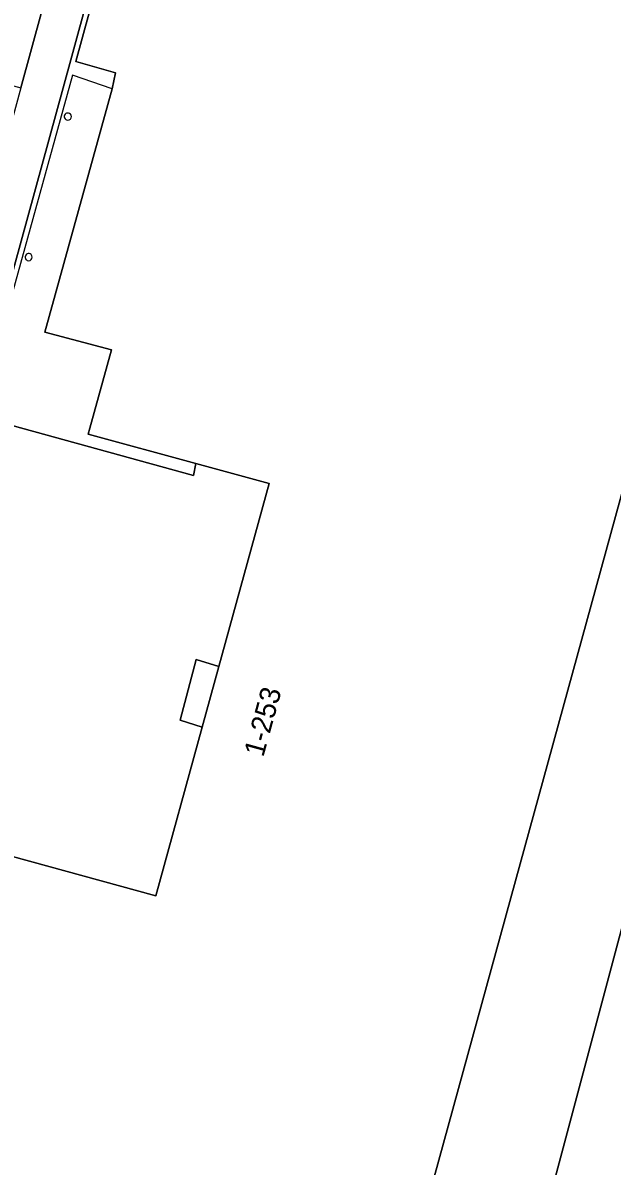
# Model space of a CAD drawing. Extents: x 159817 to 160765, y 380688 to 381638.
# Drawn here: x 160404.1 to 160433.1, y 381017.8 to 381073.9 of the extents above; entities that cross this region are included whole.
import ezdxf

# ---------------------------------------------------------------- set-up
doc = ezdxf.new("R2010")
doc.units = 0
for name, color, linetype in [('IMGEO_Grasland_overig', 7, 'Continuous'), ('IMGEO_Groenvoorziening', 7, 'Continuous'), ('IMGEO_Muur', 7, 'Continuous'), ('IMGEO_Pand', 7, 'Continuous'), ('IMGEO_Pand_nummerreeks', 7, 'Continuous'), ('IMGEO_Pand_overbouw', 7, 'Continuous'), ('IMGEO_Voetpad_gesloten', 7, 'Continuous'), ('IMGEO_Voetpad_open', 7, 'Continuous')]:
    doc.layers.add(name, color=color, linetype=linetype)

msp = doc.modelspace()

# ---------------------------------------------------------------- linework, layer by layer
at = {"layer": 'IMGEO_Grasland_overig'}
msp.add_lwpolyline([(160446.65, 381078.716), (160429.009, 381012.569), (160429.548, 381012.421), (160415.446, 380960.779)], dxfattribs=at)
at = {"layer": 'IMGEO_Groenvoorziening'}
for points in [[(160448.166, 381104.192), (160404.924, 380946.567)], [(160396.736, 381074.846), (160396.163, 381073.967), (160395.878, 381072.958), (160404.035, 381070.73), (160411.044, 381096.35)], [(160415.446, 380960.779), (160414.953, 380960.931), (160429.009, 381012.569), (160446.65, 381078.716)]]:
    msp.add_lwpolyline(points, dxfattribs=at)
msp.add_lwpolyline([(160402.172, 381055.436), (160401.928, 381055.502), (160394.501, 381028.526), (160399.535, 381027.149), (160399.273, 381026.174), (160399.744, 381026.044), (160401.777, 381033.507), (160410.673, 381031.067), (160412.932, 381039.353), (160411.864, 381039.693), (160412.645, 381042.682), (160413.764, 381042.325), (160416.23, 381051.311), (160412.635, 381052.29), (160412.509, 381051.699), (160402.588, 381054.442), (160402.296, 381053.471), (160401.675, 381053.638)], close=True, dxfattribs=at)
at = {"layer": 'IMGEO_Muur'}
msp.add_lwpolyline([(160413.764, 381042.325), (160412.645, 381042.682), (160411.864, 381039.693), (160412.932, 381039.353)], dxfattribs=at)
at = {"layer": 'IMGEO_Pand'}
for points in [[(160404.924, 380946.567), (160448.166, 381104.192)], [(160408.421, 381078.188), (160406.748, 381072.032), (160408.687, 381071.472), (160408.523, 381070.679), (160405.223, 381058.747), (160408.485, 381057.865), (160407.428, 381054.027), (160407.347, 381053.729), (160412.635, 381052.29), (160416.23, 381051.311), (160413.764, 381042.325), (160412.932, 381039.353), (160410.673, 381031.067), (160401.777, 381033.507), (160399.744, 381026.044), (160399.352, 381024.689), (160395.294, 381025.79), (160394.126, 381026.122), (160392.435, 381019.973), (160394.436, 381019.409), (160394.24, 381018.66), (160390.935, 381006.673)]]:
    msp.add_lwpolyline(points, dxfattribs=at)
for centre, start, end in [((160406.349, 381069.322), 63.9258, 248.8154), ((160406.35, 381069.322), 248.6111, 64.1301), ((160404.426, 381062.422), 67.7441, 248.3494), ((160404.426, 381062.422), 248.3508, 67.7428)]:
    msp.add_arc(centre, 0.175, start, end, dxfattribs=at)
at = {"layer": 'IMGEO_Pand_overbouw'}
msp.add_lwpolyline([(160408.523, 381070.679), (160406.573, 381071.36), (160401.675, 381053.638), (160402.296, 381053.471), (160402.588, 381054.442), (160412.509, 381051.699), (160412.635, 381052.29), (160407.347, 381053.729), (160407.428, 381054.027), (160408.485, 381057.865), (160405.223, 381058.747)], close=True, dxfattribs=at)
at = {"layer": 'IMGEO_Voetpad_gesloten'}
msp.add_lwpolyline([(160401.928, 381055.502), (160406.496, 381072.113), (160408.272, 381078.647), (160408.813, 381080.606), (160413.169, 381096.433), (160423.761, 381093.53), (160428.423, 381110.508), (160426.5, 381111.072), (160422.353, 381096.025), (160411.733, 381098.87), (160411.588, 381098.341), (160411.044, 381096.35), (160404.035, 381070.73), (160402.978, 381066.877), (160395.908, 381041.173), (160395.471, 381039.574), (160390.244, 381020.561), (160392.163, 381020.034), (160393.96, 381026.578), (160394.501, 381028.526)], close=True, dxfattribs=at)
at = {"layer": 'IMGEO_Voetpad_open'}
for points in [[(160408.485, 381057.865), (160405.223, 381058.747), (160408.523, 381070.679), (160408.687, 381071.472), (160406.748, 381072.032), (160408.421, 381078.188), (160409.646, 381077.876), (160413.657, 381076.773), (160414.044, 381078.179), (160413.581, 381078.273), (160413.849, 381079.234), (160408.813, 381080.606), (160408.272, 381078.647), (160406.496, 381072.113), (160401.928, 381055.502), (160402.172, 381055.436), (160401.675, 381053.638), (160402.296, 381053.471), (160402.588, 381054.442), (160412.509, 381051.699), (160412.635, 381052.29), (160407.347, 381053.729), (160407.428, 381054.027)], [(160412.932, 381039.353), (160413.764, 381042.325), (160412.645, 381042.682), (160411.864, 381039.693)]]:
    msp.add_lwpolyline(points, close=True, dxfattribs=at)
for centre, start, end in [((160406.349, 381069.322), 63.9258, 248.8154), ((160406.35, 381069.322), 248.6111, 64.1301), ((160404.426, 381062.422), 67.7441, 248.3494), ((160404.426, 381062.422), 248.3508, 67.7428)]:
    msp.add_arc(centre, 0.175, start, end, dxfattribs=at)

# ---------------------------------------------------------------- texts
at = {"layer": 'IMGEO_Pand_nummerreeks'}
msp.add_text('1-253', height=1, rotation=74.6496, dxfattribs=at).set_placement((160415.936, 381037.849))

doc.saveas('drawing.dxf')
